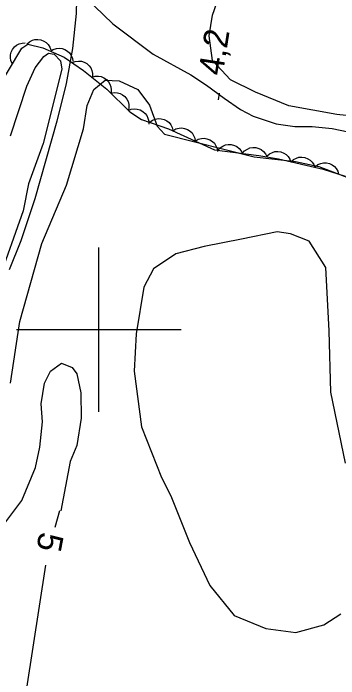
# Model space of a CAD drawing. Extents: x 282461 to 284471, y 5554090 to 5557646.
# Drawn here: x 283789.6 to 283829.2, y 5555157.5 to 5555238.5 of the extents above; entities that cross this region are included whole.
import ezdxf

# ---------------------------------------------------------------- set-up
doc = ezdxf.new("R2010")
doc.units = 0
for name, color, linetype in [('Niveau 1', 7, 'Continuous'), ('Niveau 2', 7, 'Continuous'), ('Niveau 22', 7, 'Continuous'), ('Niveau 3', 7, 'Continuous'), ('Niveau 44', 7, 'Continuous'), ('Niveau 61', 7, 'Continuous')]:
    doc.layers.add(name, color=color, linetype=linetype)

msp = doc.modelspace()

# ---------------------------------------------------------------- linework, layer by layer
at = {"layer": 'Niveau 1'}
for points in [[(283831.98, 5555225.86), (283828.95, 5555226.17), (283823.09, 5555227.24), (283819.06, 5555228.89), (283816.03, 5555230.38), (283813.84, 5555232.77), (283813.43, 5555235.76), (283813.82, 5555238.25), (283815.39, 5555242.8)], [(283789.28, 5555223.59), (283791.25, 5555229.62), (283792.26, 5555231.85), (283793.33, 5555233.22), (283793.9, 5555233.64), (283794.59, 5555233.54), (283795.34, 5555232.71), (283795.5, 5555231.68), (283793.24, 5555222.63), (283791.46, 5555217.76), (283790.8, 5555214.44), (283787.74, 5555205.85)], [(283789.25, 5555193.48), (283790.4, 5555201), (283793.06, 5555210.48), (283796.07, 5555217.56), (283798.15, 5555224.43), (283798.59, 5555227.29), (283799.4, 5555229.21), (283800.78, 5555230.37), (283802.48, 5555230.28), (283804.74, 5555229.23), (283806.15, 5555227.3), (283807.09, 5555224.77), (283807.99, 5555223.77), (283818.88, 5555221.04), (283823.93, 5555220.44), (283826.75, 5555219.84), (283839.71, 5555214.9)], [(283788.69, 5555176.62), (283790.64, 5555179.22), (283792.3, 5555183.23), (283792.83, 5555185.71), (283793.14, 5555188.76), (283792.98, 5555190.98), (283793.38, 5555193.5), (283794.12, 5555194.94), (283795.46, 5555195.92), (283796.77, 5555195.39), (283797.31, 5555194.61), (283797.83, 5555192.32), (283797.84, 5555189.21), (283797.31, 5555185.88), (283796.53, 5555183.96), (283795.4, 5555177.96)], [(283794.7, 5555175.95), (283795.25, 5555177.98)], [(283793.53, 5555171.34), (283791.21, 5555156.35), (283790.34, 5555154.11), (283788.28, 5555145.18)]]:
    msp.add_lwpolyline(points, dxfattribs=at)
at = {"layer": 'Niveau 2'}
for points in [[(283829.98, 5555183.76), (283828.21, 5555192.38), (283828.02, 5555199.86), (283827.6, 5555207.57), (283825.57, 5555210.75), (283823.29, 5555211.66), (283821.7, 5555211.9), (283817.36, 5555211)], [(283817.36, 5555211), (283812.8, 5555210.11), (283809.38, 5555209.22), (283806.63, 5555207.41), (283805.48, 5555205.15), (283804.54, 5555199.49), (283804.29, 5555194.95), (283805.17, 5555188.15), (283807.64, 5555182.02), (283808.77, 5555179.75), (283811.02, 5555174.07), (283813.5, 5555168.85), (283816.45, 5555165.22), (283820.31, 5555163.62), (283823.95, 5555163.15), (283827.38, 5555164.05), (283829.43, 5555165.41)]]:
    msp.add_lwpolyline(points, dxfattribs=at)
at = {"layer": 'Niveau 22'}
for points in [[(283789.3, 5555247.12), (283790.36, 5555246.32), (283796.4, 5555242.72), (283797.52, 5555241.63), (283799.47, 5555239.38), (283801.71, 5555237.2), (283806.59, 5555233.53), (283811.17, 5555231.02), (283813.11, 5555229.76), (283815.23, 5555228.16), (283817.22, 5555226.78), (283818.75, 5555225.98), (283821.56, 5555225.03), (283823.84, 5555224.7), (283825.94, 5555224.72), (283828.39, 5555224.46), (283830.32, 5555224.07), (283831.72, 5555223.56), (283833.54, 5555222.48), (283839.64, 5555219.29), (283842.23, 5555217.68), (283844.11, 5555216.31)], [(283797.34, 5555241.81), (283797.26, 5555238.46), (283796.81, 5555234.2), (283796.02, 5555229.95), (283794.88, 5555225.36), (283792.23, 5555215.9), (283790.5, 5555210.8), (283789.11, 5555207.29)]]:
    msp.add_lwpolyline(points, dxfattribs=at)
at = {"layer": 'Niveau 3'}
msp.add_line((283814.57, 5555227.98), (283814.69, 5555228.77), dxfattribs=at)
at = {"layer": 'Niveau 44'}
for points in [[(283791.25, 5555234.75), (283791.56, 5555235.03), (283791.93, 5555235.21), (283792.24, 5555235.31), (283792.6, 5555235.32), (283792.96, 5555235.26), (283793.31, 5555235.11), (283793.6, 5555234.95), (283793.84, 5555234.69), (283794.04, 5555234.38), (283794.17, 5555234.05)], [(283785.85, 5555226.31), (283790.65, 5555234.26), (283791.35, 5555234.73), (283793.21, 5555234.28), (283795.79, 5555233.15), (283798.14, 5555231.55), (283800.96, 5555229.25), (283803.79, 5555226.5), (283805.2, 5555225.58), (283808.47, 5555224.45), (283814.05, 5555221.86), (283819.45, 5555221.2), (283821.84, 5555220.77), (283827.28, 5555219.51), (283829.95, 5555218.68)], [(283789.49, 5555232.33), (283789.31, 5555232.71), (283789.26, 5555233.11), (283789.25, 5555233.44), (283789.35, 5555233.78), (283789.51, 5555234.11), (283789.76, 5555234.4), (283790, 5555234.63), (283790.32, 5555234.78), (283790.68, 5555234.88), (283791.04, 5555234.9)], [(283794.11, 5555233.88), (283794.47, 5555234.11), (283794.86, 5555234.21), (283795.19, 5555234.26), (283795.53, 5555234.21), (283795.88, 5555234.09), (283796.2, 5555233.88), (283796.45, 5555233.67), (283796.65, 5555233.38), (283796.79, 5555233.04), (283796.86, 5555232.68)], [(283796.75, 5555232.49), (283797.14, 5555232.65), (283797.55, 5555232.68), (283797.88, 5555232.66), (283798.21, 5555232.55), (283798.53, 5555232.37), (283798.81, 5555232.1), (283799.02, 5555231.85), (283799.15, 5555231.53), (283799.23, 5555231.17), (283799.23, 5555230.81)], [(283799.16, 5555230.71), (283799.56, 5555230.83), (283799.97, 5555230.83), (283800.3, 5555230.79), (283800.62, 5555230.64), (283800.92, 5555230.44), (283801.17, 5555230.15), (283801.36, 5555229.88), (283801.47, 5555229.55), (283801.52, 5555229.18), (283801.49, 5555228.82)], [(283801.45, 5555228.78), (283801.86, 5555228.86), (283802.26, 5555228.82), (283802.58, 5555228.75), (283802.89, 5555228.58), (283803.18, 5555228.35), (283803.4, 5555228.04), (283803.57, 5555227.75), (283803.64, 5555227.41), (283803.66, 5555227.04), (283803.6, 5555226.69)], [(283803.57, 5555226.65), (283803.95, 5555226.81), (283804.35, 5555226.85), (283804.68, 5555226.84), (283805.02, 5555226.73), (283805.34, 5555226.56), (283805.62, 5555226.3), (283805.84, 5555226.05), (283805.98, 5555225.73), (283806.07, 5555225.37), (283806.08, 5555225.01)], [(283806.19, 5555225.24), (283806.52, 5555225.49), (283806.9, 5555225.63), (283807.23, 5555225.7), (283807.58, 5555225.67), (283807.94, 5555225.58), (283808.27, 5555225.4), (283808.54, 5555225.21), (283808.75, 5555224.93), (283808.93, 5555224.61), (283809.02, 5555224.26)], [(283809, 5555224.2), (283809.36, 5555224.42), (283809.75, 5555224.52), (283810.08, 5555224.56), (283810.43, 5555224.49), (283810.77, 5555224.37), (283811.09, 5555224.15), (283811.34, 5555223.94), (283811.52, 5555223.64), (283811.66, 5555223.3), (283811.72, 5555222.94)], [(283811.72, 5555222.94), (283812.08, 5555223.16), (283812.47, 5555223.26), (283812.8, 5555223.29), (283813.14, 5555223.23), (283813.49, 5555223.11), (283813.81, 5555222.89), (283814.05, 5555222.68), (283814.24, 5555222.38), (283814.38, 5555222.04), (283814.44, 5555221.68)], [(283814.47, 5555221.81), (283814.75, 5555222.12), (283815.09, 5555222.34), (283815.39, 5555222.47), (283815.74, 5555222.52), (283816.11, 5555222.51), (283816.48, 5555222.4), (283816.78, 5555222.28), (283817.05, 5555222.05), (283817.29, 5555221.76), (283817.45, 5555221.44)], [(283817.45, 5555221.44), (283817.72, 5555221.76), (283818.07, 5555221.97), (283818.37, 5555222.11), (283818.72, 5555222.16), (283819.09, 5555222.15), (283819.45, 5555222.04), (283819.75, 5555221.91), (283820.02, 5555221.68), (283820.26, 5555221.4), (283820.43, 5555221.08)], [(283820.43, 5555221.1), (283820.74, 5555221.38), (283821.1, 5555221.56), (283821.42, 5555221.66), (283821.77, 5555221.67), (283822.13, 5555221.62), (283822.49, 5555221.47), (283822.77, 5555221.32), (283823.01, 5555221.06), (283823.22, 5555220.76), (283823.35, 5555220.42)], [(283823.35, 5555220.42), (283823.66, 5555220.7), (283824.02, 5555220.88), (283824.34, 5555220.99), (283824.69, 5555221), (283825.05, 5555220.94), (283825.41, 5555220.8), (283825.69, 5555220.64), (283825.93, 5555220.39), (283826.14, 5555220.08), (283826.27, 5555219.74)], [(283826.29, 5555219.82), (283826.62, 5555220.08), (283827, 5555220.23), (283827.32, 5555220.31), (283827.67, 5555220.29), (283828.03, 5555220.22), (283828.37, 5555220.04), (283828.64, 5555219.87), (283828.87, 5555219.59), (283829.05, 5555219.27), (283829.15, 5555218.93)]]:
    msp.add_lwpolyline(points, dxfattribs=at)
at = {"layer": 'Niveau 61'}
for points in [[(283800, 5555190), (283800, 5555210)], [(283790, 5555200), (283810, 5555200)]]:
    msp.add_lwpolyline(points, dxfattribs=at)

# ---------------------------------------------------------------- texts
at = {"layer": 'Niveau 1'}
msp.add_text('5', height=3, rotation=259.22238, dxfattribs=at).set_placement((283792.81, 5555175.49))
at = {"layer": 'Niveau 3'}
msp.add_text('4,2  ', height=3, rotation=81.09575, dxfattribs=at).set_placement((283815.05, 5555230.82))

doc.saveas('drawing.dxf')
